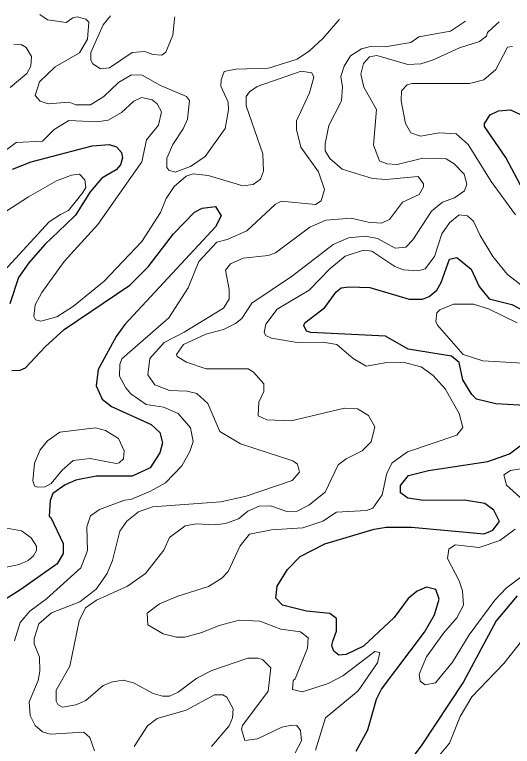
# Model space of a CAD drawing. Extents: x 763.2 to 816.8, y 7896.5 to 7952.7.
# Drawn here: x 792.175 to 794.094, y 7949.423 to 7952.247 of the extents above; entities that cross this region are included whole.
import ezdxf

# ---------------------------------------------------------------- set-up
doc = ezdxf.new("R2010")
doc.units = 0
doc.header["$LTSCALE"] = 0.064
doc.layers.add('1', color=7, linetype='Continuous', lineweight=25)
doc.layers.add('2', color=7, linetype='Continuous', lineweight=13)

msp = doc.modelspace()

# ---------------------------------------------------------------- linework, layer by layer
at = {"layer": '1'}
for points in [[(794.1258, 7951.588), (794.0687, 7951.6958), (793.9863, 7951.8153), (793.9867, 7951.8268), (794.0078, 7951.8605), (794.0405, 7951.8754), (794.0872, 7951.8787), (794.1423, 7951.8541)], [(792.167, 7951.6503), (792.2393, 7951.6783), (792.4741, 7951.7404), (792.5399, 7951.7456), (792.5682, 7951.7362), (792.5865, 7951.7141), (792.5906, 7951.6941), (792.5835, 7951.6667), (792.5663, 7951.6481), (792.5115, 7951.6152), (792.4664, 7951.5623), (792.4102, 7951.4723), (792.373, 7951.4372), (792.2913, 7951.359), (792.2292, 7951.2891), (792.1903, 7951.2319), (792.157, 7951.1311)], [(792.1648, 7950.874), (792.1964, 7950.8748), (792.2165, 7950.8834), (792.2929, 7950.9646), (792.3663, 7951.0312), (792.6198, 7951.2029), (792.6894, 7951.2741), (792.7876, 7951.4003), (792.8687, 7951.4843), (792.8978, 7951.4994), (792.9492, 7951.5057), (792.9716, 7951.4703), (792.949, 7951.4284), (792.5996, 7951.0511), (792.5667, 7951.0052), (792.4971, 7950.8773), (792.4891, 7950.8146), (792.5127, 7950.7625), (792.5482, 7950.7349), (792.7011, 7950.6652), (792.7352, 7950.6346), (792.745, 7950.5946), (792.7353, 7950.556), (792.6979, 7950.4976), (792.6277, 7950.4659), (792.489, 7950.4655), (792.4109, 7950.4508), (792.37, 7950.4321), (792.322, 7950.3984), (792.3126, 7950.3717), (792.3081, 7950.3109), (792.3152, 7950.3064), (792.3624, 7950.2058), (792.3619, 7950.1674), (792.3395, 7950.1275), (792.1995, 7950.0282), (792.0782, 7949.9527)], [(793.2899, 7951.0466), (793.2938, 7951.0577), (793.3714, 7951.1165), (793.4152, 7951.1774), (793.4341, 7951.1921), (793.4645, 7951.1967), (793.5447, 7951.1933), (793.696, 7951.1492), (793.7479, 7951.1493), (793.7726, 7951.1585), (793.8022, 7951.1839), (793.8193, 7951.2134), (793.852, 7951.3035), (793.8801, 7951.31), (793.9351, 7951.2641), (793.9661, 7951.1975), (794.0049, 7951.1501), (794.0923, 7951.1279), (794.19, 7951.0771)], [(793.8587, 7950.929), (793.6921, 7950.9554), (793.6044, 7951.0058), (793.3166, 7951.0206), (793.3002, 7951.0257), (793.2899, 7951.0466)], [(794.1645, 7950.7367), (794.0297, 7950.7453), (793.9556, 7950.7628), (793.9374, 7950.781), (793.903, 7950.8377), (793.8894, 7950.9047), (793.8587, 7950.929)], [(793.4918, 7949.4046), (793.5371, 7949.4869), (793.5705, 7949.606), (793.5892, 7949.6438), (793.7547, 7949.8637), (793.7934, 7949.9307), (793.8117, 7949.9909), (793.7987, 7950.0287), (793.7631, 7950.038), (793.7263, 7950.0225), (793.692, 7949.9938), (793.6387, 7949.921), (793.52, 7949.8103), (793.4537, 7949.7776), (793.4249, 7949.7754), (793.405, 7949.7902), (793.3979, 7949.8115), (793.4016, 7949.8287), (793.4155, 7949.8675), (793.4154, 7949.9164), (793.3901, 7949.9363), (793.3001, 7949.9447), (793.2072, 7949.9678), (793.1826, 7949.9947), (793.1872, 7950.0418), (793.227, 7950.1056), (793.2763, 7950.1564), (793.3714, 7950.2047), (793.5613, 7950.2619), (793.6077, 7950.2687), (793.7054, 7950.2685), (793.9851, 7950.2439), (794.0186, 7950.2574), (794.0447, 7950.2906), (794.0226, 7950.3348), (793.9872, 7950.3605), (793.9089, 7950.3734), (793.7511, 7950.3718), (793.6909, 7950.3808), (793.6626, 7950.4017), (793.6623, 7950.4304), (793.6929, 7950.4689), (793.7708, 7950.4874), (793.9989, 7950.5218), (794.0824, 7950.5522), (794.1787, 7950.6238)], [(794.1122, 7950.0047), (794.0317, 7949.9076), (793.906, 7949.6724), (793.7418, 7949.4253), (793.5891, 7949.2225)]]:
    msp.add_lwpolyline(points, dxfattribs=at)
at = {"layer": '2'}
for points in [[(793.9132, 7952.2213), (793.902, 7952.2139), (793.8556, 7952.1831), (793.7331, 7952.1613), (793.7031, 7952.1394), (793.6039, 7952.1222), (793.5464, 7952.1239), (793.5119, 7952.114), (793.4705, 7952.0873), (793.4456, 7952.0483), (793.433, 7952.0078), (793.4387, 7951.9683), (793.4356, 7951.9143), (793.3863, 7951.819), (793.3716, 7951.7484), (793.3718, 7951.7211), (793.3896, 7951.6916), (793.4382, 7951.6509), (793.5546, 7951.6142), (793.6065, 7951.611), (793.7312, 7951.6222), (793.7511, 7951.5933), (793.7509, 7951.5817), (793.7345, 7951.5521), (793.6707, 7951.5236), (793.6205, 7951.4564), (793.5882, 7951.4419), (793.5377, 7951.4455), (793.4724, 7951.4614), (793.3745, 7951.4536), (793.3128, 7951.4261), (793.1802, 7951.3281), (793.152, 7951.3169), (793.0565, 7951.3074), (793.007, 7951.2851), (792.9886, 7951.2606), (793.0018, 7951.1855), (793.0018, 7951.149), (792.9799, 7951.1145), (792.8291, 7951.0211), (792.752, 7950.9814), (792.6961, 7950.92), (792.688, 7950.8573), (792.7153, 7950.8177), (792.7726, 7950.7965), (792.8407, 7950.7941), (792.878, 7950.7851), (792.9194, 7950.7465), (792.9663, 7950.6379), (793.0453, 7950.5906), (793.2482, 7950.5247), (793.2661, 7950.5118), (793.2738, 7950.4813), (793.2453, 7950.4489), (793.0681, 7950.3884), (792.9702, 7950.3671), (792.7066, 7950.3471), (792.6528, 7950.3286), (792.6078, 7950.2917), (792.5812, 7950.253), (792.5521, 7950.1406), (792.5322, 7950.0904), (792.4893, 7950.0293), (792.426, 7949.9808), (792.317, 7949.9381), (792.2679, 7949.8957), (792.2509, 7949.84), (792.2509, 7949.8188), (792.271, 7949.7669), (792.272, 7949.7137), (792.2652, 7949.6777), (792.2309, 7949.5955), (792.2346, 7949.5429), (792.254, 7949.5042), (792.283, 7949.4788), (792.3125, 7949.4699), (792.4423, 7949.4776), (792.4655, 7949.4579), (792.4825, 7949.4056)], [(792.2717, 7952.2465), (792.3023, 7952.2264), (792.3737, 7952.2159), (792.3993, 7952.2347), (792.4167, 7952.2385), (792.4494, 7952.229), (792.4611, 7952.2173), (792.456, 7952.1517), (792.4248, 7952.0995), (792.3313, 7952.0448), (792.2711, 7951.987), (792.2539, 7951.9348), (792.2737, 7951.9121), (792.3046, 7951.9019), (792.3858, 7951.9085), (792.4109, 7951.8986), (792.468, 7951.8982), (792.519, 7951.9303), (792.5756, 7951.9849), (792.6252, 7952.0136), (792.667, 7952.0132), (792.7369, 7951.9735), (792.8371, 7951.9312), (792.8488, 7951.9148), (792.8419, 7951.843), (792.8246, 7951.8055), (792.7845, 7951.7451), (792.7619, 7951.6928), (792.762, 7951.6573), (792.7697, 7951.6466), (792.7941, 7951.6391), (792.8531, 7951.66), (792.9102, 7951.6986), (792.9866, 7951.8076), (792.9999, 7951.8787), (792.9983, 7951.9093), (792.9706, 7951.97), (792.971, 7951.9945), (792.9829, 7952.0268), (793.0281, 7952.0364), (793.1536, 7952.0402), (793.2646, 7952.0741), (793.3112, 7952.1066), (793.3644, 7952.156), (793.4208, 7952.2207), (793.4279, 7952.2288)], [(792.5444, 7952.2423), (792.5333, 7952.2282), (792.517, 7952.2075), (792.4693, 7952.1), (792.4693, 7952.0706), (792.476, 7952.057), (792.5062, 7952.0368), (792.5414, 7952.0418), (792.6286, 7952.101), (792.677, 7952.1042), (792.7074, 7952.0923), (792.743, 7952.0901), (792.7585, 7952.1015), (792.785, 7952.1671), (792.7915, 7952.2306), (792.7923, 7952.2386)], [(793.9981, 7952.1782), (794.0158, 7952.1944), (794.043, 7952.2193)], [(793.7859, 7952.0707), (793.8899, 7952.1189), (793.9669, 7952.1431), (793.9936, 7952.1628), (793.9981, 7952.1782)], [(792.1574, 7951.9659), (792.2223, 7952.0197), (792.2373, 7952.0475), (792.2406, 7952.0852), (792.219, 7952.1201), (792.2004, 7952.1317), (792.1714, 7952.1305)], [(794.1062, 7951.4746), (794.0126, 7951.6032), (793.9237, 7951.7457), (793.8775, 7951.7865), (793.8114, 7951.7906), (793.7393, 7951.777), (793.7023, 7951.7906), (793.6824, 7951.8265), (793.6656, 7951.914), (793.666, 7951.9527), (793.6879, 7951.9758), (793.7065, 7951.9809), (793.9286, 7951.9808), (793.9837, 7951.9954), (794.0305, 7952.035), (794.0748, 7952.1213), (794.0943, 7952.1234)], [(793.1304, 7949.7579), (793.1121, 7949.7638), (793.0741, 7949.7636), (792.9354, 7949.7157), (792.8769, 7949.6864), (792.8058, 7949.6331), (792.7721, 7949.6176), (792.7454, 7949.6175), (792.7093, 7949.6278), (792.633, 7949.6686), (792.5941, 7949.6782), (792.5525, 7949.6726), (792.5167, 7949.6576), (792.449, 7949.6003), (792.4108, 7949.5832), (792.3598, 7949.5749), (792.3418, 7949.5845), (792.3346, 7949.5971), (792.3347, 7949.6403), (792.3875, 7949.7323), (792.4233, 7949.9083), (792.4488, 7949.9579), (792.4904, 7949.9879), (792.6106, 7950.0417), (792.6791, 7950.0903), (792.7497, 7950.1807), (792.7722, 7950.2292), (792.8325, 7950.2747), (792.8768, 7950.2814), (792.9465, 7950.2783), (792.9885, 7950.2837), (793.0377, 7950.3012), (793.0747, 7950.331), (793.1178, 7950.3505), (793.1621, 7950.352), (793.2246, 7950.3293), (793.2637, 7950.3312), (793.3094, 7950.3534), (793.3726, 7950.4042), (793.4226, 7950.5097), (793.4527, 7950.5331), (793.5144, 7950.5642), (793.5499, 7950.5981), (793.5634, 7950.6565), (793.5392, 7950.7004), (793.4969, 7950.7255), (793.4473, 7950.7281), (793.241, 7950.6792), (793.1477, 7950.6831), (793.1137, 7950.6992), (793.1165, 7950.7513), (793.1363, 7950.7926), (793.1364, 7950.8221), (793.0957, 7950.8671), (793.0751, 7950.8795), (792.914, 7950.8802), (792.8375, 7950.906), (792.8011, 7950.9281), (792.7985, 7950.9356), (792.8263, 7950.9734), (792.9117, 7951.014), (792.9806, 7951.0319), (793.0269, 7951.0543), (793.0516, 7951.0741), (793.0897, 7951.1329), (793.2461, 7951.2388), (793.4034, 7951.3597), (793.4626, 7951.3859), (793.5276, 7951.3923), (793.5742, 7951.3822), (793.642, 7951.3454), (793.6831, 7951.3498), (793.71, 7951.3778), (793.7818, 7951.4886), (793.8241, 7951.5225), (793.8708, 7951.5394), (793.9093, 7951.5671), (793.9184, 7951.5919), (793.9084, 7951.6312), (793.8699, 7951.6712), (793.839, 7951.6899), (793.7493, 7951.6932), (793.6492, 7951.6685), (793.6099, 7951.6703), (793.5817, 7951.6823), (793.5589, 7951.7431), (793.5699, 7951.8809), (793.5208, 7951.9666), (793.5096, 7952.0173), (793.52, 7952.0585), (793.5429, 7952.0833), (793.5713, 7952.089), (793.6914, 7952.0538), (793.7413, 7952.0564), (793.7859, 7952.0707)], [(792.7562, 7950.4406), (792.8198, 7950.5058), (792.851, 7950.5605), (792.8635, 7950.5994), (792.8535, 7950.6527), (792.8057, 7950.7072), (792.7486, 7950.7317), (792.6819, 7950.7417), (792.6233, 7950.7832), (792.6037, 7950.8064), (792.5796, 7950.8518), (792.5811, 7950.8962), (792.5881, 7950.9188), (792.7692, 7951.0765), (792.8435, 7951.193), (792.8848, 7951.2942), (792.954, 7951.3687), (792.9945, 7951.379), (793.0706, 7951.4122), (793.1797, 7951.5145), (793.2024, 7951.5268), (793.3355, 7951.5141), (793.3569, 7951.5285), (793.3695, 7951.5714), (793.3467, 7951.6403), (793.2782, 7951.7353), (793.2614, 7951.8035), (793.2615, 7951.837), (793.3112, 7951.9443), (793.3284, 7952.0058), (793.3212, 7952.0214), (793.2801, 7952.0284), (793.1096, 7951.9688), (793.0802, 7951.9488), (793.0681, 7951.9304), (793.0675, 7951.8944), (793.1316, 7951.7089), (793.135, 7951.643), (793.1233, 7951.6115), (793.0946, 7951.5911), (793.0544, 7951.5864), (792.9214, 7951.626), (792.8637, 7951.6321), (792.8359, 7951.6239), (792.7899, 7951.583), (792.759, 7951.5376), (792.7374, 7951.4837), (792.6652, 7951.3716), (792.5206, 7951.2187), (792.4018, 7951.1213), (792.3381, 7951.0807), (792.2758, 7951.0639), (792.2558, 7951.0691), (792.2493, 7951.082), (792.2541, 7951.1275), (792.2795, 7951.1743), (792.3659, 7951.2946), (792.4955, 7951.4367), (792.6657, 7951.6789), (792.6836, 7951.7632), (792.7296, 7951.8202), (792.7419, 7951.8716), (792.7252, 7951.9021), (792.7057, 7951.9182), (792.6644, 7951.9267), (792.6352, 7951.9128), (792.5875, 7951.869), (792.5355, 7951.8396), (792.4918, 7951.8328), (792.3844, 7951.8378), (792.3276, 7951.8027), (792.2829, 7951.7588), (792.1816, 7951.7532), (792.1068, 7951.6976)], [(792.1406, 7951.4876), (792.2291, 7951.5433), (792.3362, 7951.6059), (792.3943, 7951.6275), (792.4258, 7951.6304), (792.4463, 7951.6085), (792.4499, 7951.5796), (792.4382, 7951.5598), (792.4083, 7951.5231), (792.3827, 7951.4911), (792.3521, 7951.4755), (792.3083, 7951.4465), (792.1209, 7951.2428)], [(793.6101, 7950.477), (793.6309, 7950.5176), (793.6894, 7950.5593), (793.8797, 7950.6238), (793.9024, 7950.6534), (793.8888, 7950.7077), (793.8349, 7950.8024), (793.7883, 7950.8538), (793.742, 7950.8875), (793.6711, 7950.906), (793.6098, 7950.904), (793.5308, 7950.8899), (793.4803, 7950.9192), (793.4177, 7950.9735), (793.3633, 7950.9831), (793.2648, 7950.9816), (793.1656, 7950.9983), (793.1432, 7951.0083), (793.1373, 7951.0206), (793.1434, 7951.0529), (793.1875, 7951.1097), (793.3109, 7951.1834), (793.3896, 7951.2658), (793.4492, 7951.315), (793.5204, 7951.338), (793.5516, 7951.3334), (793.6407, 7951.2752), (793.6742, 7951.2613), (793.7308, 7951.2577), (793.7581, 7951.2655), (793.7934, 7951.3131), (793.8226, 7951.4002), (793.852, 7951.4438), (793.8889, 7951.4745), (793.9213, 7951.4697), (793.9444, 7951.4501), (793.9694, 7951.3946), (794.0182, 7951.3139), (794.0748, 7951.2435), (794.1433, 7951.1913)], [(794.1121, 7951.0574), (794.0025, 7951.1113), (793.9444, 7951.1294), (793.867, 7951.1294), (793.8143, 7951.1082), (793.8023, 7951.0964), (793.7988, 7951.0628), (793.8054, 7951.0479), (793.9048, 7950.9355), (793.9803, 7950.9106), (794.3991, 7950.886)], [(794.2088, 7950.507), (794.0866, 7950.4883), (794.0607, 7950.4707), (794.0716, 7950.4316), (794.136, 7950.3728)], [(793.3627, 7950.2927), (793.4165, 7950.3272), (793.5319, 7950.3338), (793.5554, 7950.3426), (793.5914, 7950.3942), (793.6101, 7950.477)], [(792.4679, 7950.3126), (792.5028, 7950.3375), (792.5985, 7950.3727), (792.6227, 7950.376), (792.6987, 7950.4078), (792.7562, 7950.4406)], [(792.1748, 7949.8302), (792.1962, 7949.901), (792.2343, 7949.9445), (792.2983, 7949.9922), (792.4301, 7950.1128), (792.4562, 7950.1786), (792.453, 7950.2699), (792.4679, 7950.3126)], [(793.3349, 7949.4081), (793.3732, 7949.5335), (793.4996, 7949.6374), (793.5738, 7949.7461), (793.5834, 7949.7859), (793.5641, 7949.7897), (793.4401, 7949.6956), (793.3844, 7949.6658), (793.2851, 7949.6343), (793.2468, 7949.6433), (793.2483, 7949.677), (793.2563, 7949.684), (793.3039, 7949.8026), (793.3072, 7949.8425), (793.2772, 7949.8656), (793.2012, 7949.8749), (793.1207, 7949.9064), (793.0413, 7949.91), (792.963, 7949.8903), (792.8971, 7949.8626), (792.8308, 7949.8443), (792.7993, 7949.8441), (792.748, 7949.8577), (792.6887, 7949.8917), (792.6863, 7949.9377), (792.7335, 7949.973), (792.8039, 7950.0034), (792.9231, 7950.0402), (792.9742, 7950.0719), (792.9978, 7950.0986), (793.0442, 7950.1964), (793.0803, 7950.2415), (793.1655, 7950.2583), (793.2858, 7950.267), (793.3627, 7950.2927)], [(794.105, 7950.2607), (794.0459, 7950.2177), (793.9655, 7950.1912)], [(793.9655, 7950.1912), (793.8728, 7950.2008), (793.8494, 7950.1839), (793.8433, 7950.1484), (793.8888, 7950.0617), (793.9021, 7950.024)], [(793.9021, 7950.024), (793.9056, 7949.9686), (793.8802, 7949.9194), (793.8289, 7949.8603), (793.7627, 7949.7686), (793.7349, 7949.7013), (793.7383, 7949.6754), (793.758, 7949.6605), (793.7973, 7949.6691), (793.8632, 7949.7479), (793.9274, 7949.8531), (794.0264, 7949.9876), (794.07, 7950.0332), (794.1993, 7950.1314)], [(794.1826, 7949.3771), (794.2825, 7949.54), (794.3089, 7949.6049), (794.3564, 7949.7881), (794.4068, 7949.9248), (794.4151, 7949.9649), (794.415, 7950.0092), (794.4016, 7950.0263), (794.3668, 7950.024), (794.3394, 7950.0134), (794.2552, 7949.9539), (794.1532, 7949.8601), (794.0606, 7949.7429), (793.9376, 7949.6146), (793.8931, 7949.5383), (793.8513, 7949.4351), (793.5939, 7949.1267)], [(793.0622, 7949.4466), (793.0496, 7949.4901), (793.0536, 7949.5037), (793.1525, 7949.636), (793.1626, 7949.7268), (793.1304, 7949.7579)], [(792.6361, 7949.4231), (792.687, 7949.503), (792.7243, 7949.531), (792.8364, 7949.5625), (792.9452, 7949.622), (792.978, 7949.6223), (792.9935, 7949.6134), (793.0179, 7949.568), (793.0148, 7949.5337), (793.0027, 7949.5029), (792.9334, 7949.4226)], [(793.2562, 7949.3989), (793.281, 7949.445), (793.2776, 7949.4843), (793.2636, 7949.5034), (793.2435, 7949.5055), (793.2056, 7949.4974), (793.1112, 7949.4525), (793.0622, 7949.4466)]]:
    msp.add_lwpolyline(points, dxfattribs=at)
for points in [[(792.3021, 7950.6022), (792.3498, 7950.6356), (792.4864, 7950.6526), (792.5257, 7950.6426), (792.5751, 7950.6108), (792.5971, 7950.5631), (792.5944, 7950.5331), (792.5785, 7950.5173), (792.5671, 7950.5148), (792.4667, 7950.5344), (792.4012, 7950.5265), (792.3581, 7950.4889), (792.3159, 7950.4373), (792.293, 7950.4251), (792.2624, 7950.423), (792.2522, 7950.4288), (792.2458, 7950.4481), (792.2514, 7950.5154), (792.2731, 7950.5678)], [(792.115, 7950.2698), (792.2017, 7950.2551), (792.2387, 7950.2275), (792.2595, 7950.1956), (792.2591, 7950.179), (792.2473, 7950.1581), (792.2269, 7950.1407), (792.1923, 7950.1246), (792.1428, 7950.1146), (792.0458, 7950.0452), (792.0136, 7950.0432), (791.9862, 7950.0548), (791.954, 7950.0921), (791.9308, 7950.137), (791.8717, 7950.3431), (791.8744, 7950.3882), (791.888, 7950.4379), (791.9108, 7950.4563), (791.9379, 7950.462), (791.9728, 7950.442), (791.9988, 7950.4053), (792.0128, 7950.3647), (792.0515, 7950.3036), (792.0719, 7950.287)]]:
    msp.add_lwpolyline(points, close=True, dxfattribs=at)

doc.saveas('drawing.dxf')
